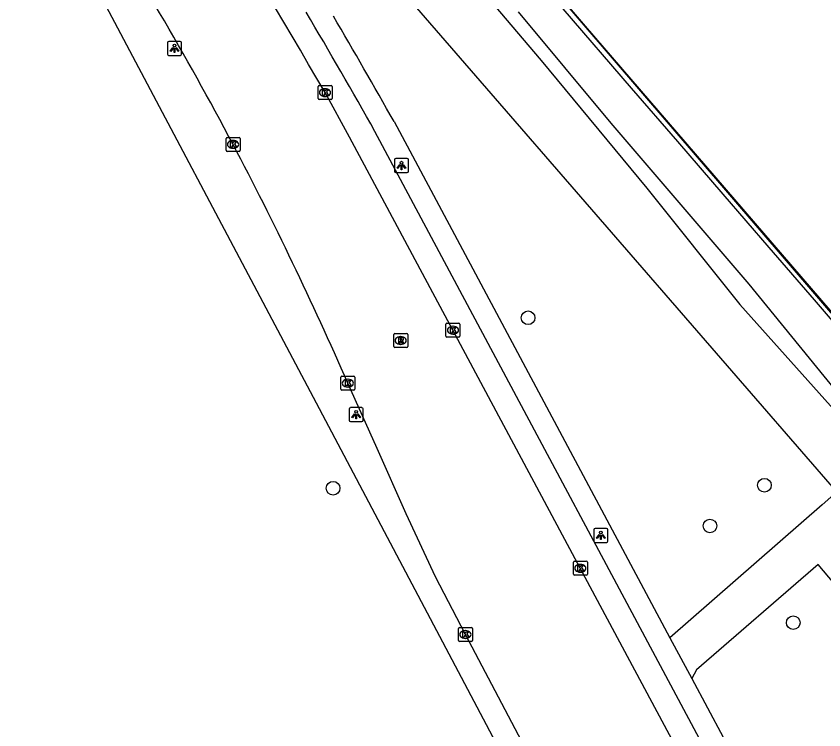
# Model space of a CAD drawing. Extents: x 158797 to 159887, y 384318 to 385255.
# Drawn here: x 159763.1 to 159820.9, y 384572.9 to 384624 of the extents above; entities that cross this region are included whole.
import ezdxf

# ---------------------------------------------------------------- set-up
doc = ezdxf.new("R2010")
doc.units = 0
for name, color, linetype in [('IMGEO_Boom', 7, 'Continuous'), ('IMGEO_Grasland_overig', 7, 'Continuous'), ('IMGEO_Hek', 7, 'Continuous'), ('IMGEO_Kolk', 7, 'Continuous'), ('IMGEO_Lichtpunt', 7, 'Continuous'), ('IMGEO_Muur', 7, 'Continuous'), ('IMGEO_Perron', 7, 'Continuous'), ('IMGEO_Rijbaan_lokaal_open', 7, 'Continuous'), ('IMGEO_Rioolput', 7, 'Continuous'), ('IMGEO_Voetpad_open', 7, 'Continuous')]:
    doc.layers.add(name, color=color, linetype=linetype)

msp = doc.modelspace()

# ---------------------------------------------------------------- linework, layer by layer
at = {"layer": 'IMGEO_Boom'}
for centre in [(159799.73, 384602.423), (159785.767, 384590.223), (159816.655, 384590.441), (159812.757, 384587.522), (159818.72, 384580.6)]:
    msp.add_circle(centre, 0.489, dxfattribs=at)
at = {"layer": 'IMGEO_Grasland_overig'}
for points in [[(159821.851, 384589.975), (159692.544, 384738.902), (159691.041, 384740.633), (159689.55, 384742.43)], [(159794.71, 384627.882), (159800.673, 384620.839), (159808.242, 384611.714), (159814.895, 384603.367), (159840.663, 384574.596), (159839.629, 384576.492), (159835.814, 384581.099), (159829.56, 384588.494), (159821.674, 384597.337), (159815.556, 384604.822), (159805.673, 384616.351), (159799.047, 384624.34)]]:
    msp.add_lwpolyline(points, dxfattribs=at)
at = {"layer": 'IMGEO_Hek'}
for points in [[(159853.429, 384564.827), (159850.644, 384568.09), (159849.87, 384569.001), (159845.873, 384573.626), (159846.296, 384573.969), (159839.059, 384582.422), (159832.553, 384589.966), (159827.397, 384596.055), (159822.115, 384602.101), (159810.383, 384615.724), (159803.846, 384623.314), (159797.34, 384630.9), (159789.523, 384639.955), (159781.636, 384649.135), (159772.484, 384659.756), (159764.677, 384668.819), (159754.3, 384680.893), (159745.14, 384691.56), (159734.704, 384703.729), (159725.475, 384714.397)], [(159845.918, 384573.811), (159841.186, 384579.3), (159831.63, 384590.428), (159830.023, 384592.31), (159827.086, 384595.766), (159823.504, 384599.899), (159820.247, 384603.707), (159816.991, 384607.468), (159813.691, 384611.281), (159810.454, 384615.042), (159807.137, 384618.869), (159802.252, 384624.545)]]:
    msp.add_lwpolyline(points, dxfattribs=at)
at = {"layer": 'IMGEO_Kolk'}
for p, q in [((159784.691, 384618.121), (159784.691, 384618.973)), ((159784.766, 384619.047), (159785.618, 384619.047)), ((159785.179, 384618.827), (159785.204, 384618.827)), ((159785.692, 384618.973), (159785.692, 384618.121)), ((159785.202, 384618.267), (159785.177, 384618.267)), ((159785.618, 384618.047), (159784.766, 384618.047)), ((159778.178, 384615.341), (159779.03, 384615.341)), ((159778.103, 384614.415), (159778.103, 384615.267)), ((159778.591, 384615.121), (159778.616, 384615.121)), ((159779.104, 384615.267), (159779.104, 384614.415)), ((159779.03, 384614.341), (159778.178, 384614.341)), ((159778.614, 384614.561), (159778.589, 384614.561)), ((159793.924, 384602.035), (159794.776, 384602.035)), ((159793.849, 384601.109), (159793.849, 384601.961)), ((159794.337, 384601.815), (159794.362, 384601.815)), ((159794.85, 384601.961), (159794.85, 384601.109)), ((159794.776, 384601.035), (159793.924, 384601.035)), ((159794.36, 384601.255), (159794.335, 384601.255)), ((159786.324, 384597.317), (159786.324, 384598.169)), ((159786.399, 384598.243), (159787.251, 384598.243)), ((159786.812, 384598.023), (159786.837, 384598.023)), ((159787.325, 384598.169), (159787.325, 384597.317)), ((159786.835, 384597.463), (159786.81, 384597.463)), ((159787.251, 384597.243), (159786.399, 384597.243)), ((159802.973, 384584.068), (159802.973, 384584.92)), ((159803.048, 384584.994), (159803.9, 384584.994)), ((159803.461, 384584.774), (159803.486, 384584.774)), ((159803.974, 384584.92), (159803.974, 384584.068)), ((159803.484, 384584.214), (159803.459, 384584.214)), ((159803.9, 384583.994), (159803.048, 384583.994)), ((159794.741, 384579.328), (159794.741, 384580.18)), ((159794.816, 384580.254), (159795.668, 384580.254)), ((159795.742, 384580.18), (159795.742, 384579.328)), ((159795.252, 384579.474), (159795.227, 384579.474)), ((159795.229, 384580.034), (159795.254, 384580.034)), ((159795.668, 384579.254), (159794.816, 384579.254))]:
    msp.add_line(p, q, dxfattribs=at)
for points in [[(159784.691, 384618.121), (159784.691, 384618.973)], [(159784.766, 384619.047), (159785.618, 384619.047)], [(159785.692, 384618.973), (159785.692, 384618.121)], [(159785.012, 384618.747), (159785.135, 384618.747), (159785.135, 384618.596), (159785.265, 384618.747), (159785.429, 384618.747), (159785.283, 384618.596), (159785.436, 384618.347), (159785.284, 384618.347), (159785.199, 384618.511), (159785.135, 384618.444), (159785.135, 384618.347), (159785.012, 384618.347), (159785.012, 384618.747)], [(159785.618, 384618.047), (159784.766, 384618.047)], [(159778.178, 384615.341), (159779.03, 384615.341)], [(159778.103, 384614.415), (159778.103, 384615.267)], [(159778.424, 384615.041), (159778.547, 384615.041), (159778.547, 384614.89), (159778.677, 384615.041), (159778.841, 384615.041), (159778.695, 384614.89), (159778.848, 384614.641), (159778.696, 384614.641), (159778.611, 384614.805), (159778.547, 384614.738), (159778.547, 384614.641), (159778.424, 384614.641), (159778.424, 384615.041)], [(159779.104, 384615.267), (159779.104, 384614.415)], [(159779.03, 384614.341), (159778.178, 384614.341)], [(159793.924, 384602.035), (159794.776, 384602.035)], [(159793.849, 384601.109), (159793.849, 384601.961)], [(159794.17, 384601.735), (159794.293, 384601.735), (159794.293, 384601.584), (159794.423, 384601.735), (159794.587, 384601.735), (159794.441, 384601.584), (159794.594, 384601.335), (159794.442, 384601.335), (159794.357, 384601.499), (159794.293, 384601.432), (159794.293, 384601.335), (159794.17, 384601.335), (159794.17, 384601.735)], [(159794.85, 384601.961), (159794.85, 384601.109)], [(159794.776, 384601.035), (159793.924, 384601.035)], [(159786.324, 384597.317), (159786.324, 384598.169)], [(159786.399, 384598.243), (159787.251, 384598.243)], [(159787.325, 384598.169), (159787.325, 384597.317)], [(159786.645, 384597.943), (159786.768, 384597.943), (159786.768, 384597.792), (159786.898, 384597.943), (159787.062, 384597.943), (159786.916, 384597.792), (159787.069, 384597.543), (159786.917, 384597.543), (159786.832, 384597.707), (159786.768, 384597.64), (159786.768, 384597.543), (159786.645, 384597.543), (159786.645, 384597.943)], [(159787.251, 384597.243), (159786.399, 384597.243)], [(159802.973, 384584.068), (159802.973, 384584.92)], [(159803.048, 384584.994), (159803.9, 384584.994)], [(159803.294, 384584.694), (159803.417, 384584.694), (159803.417, 384584.543), (159803.547, 384584.694), (159803.711, 384584.694), (159803.565, 384584.543), (159803.718, 384584.294), (159803.566, 384584.294), (159803.481, 384584.458), (159803.417, 384584.391), (159803.417, 384584.294), (159803.294, 384584.294), (159803.294, 384584.694)], [(159803.974, 384584.92), (159803.974, 384584.068)], [(159803.9, 384583.994), (159803.048, 384583.994)], [(159794.741, 384579.328), (159794.741, 384580.18)], [(159794.816, 384580.254), (159795.668, 384580.254)], [(159795.742, 384580.18), (159795.742, 384579.328)], [(159795.062, 384579.954), (159795.185, 384579.954), (159795.185, 384579.803), (159795.315, 384579.954), (159795.479, 384579.954), (159795.333, 384579.803), (159795.486, 384579.554), (159795.334, 384579.554), (159795.249, 384579.718), (159795.185, 384579.651), (159795.185, 384579.554), (159795.062, 384579.554), (159795.062, 384579.954)], [(159795.668, 384579.254), (159794.816, 384579.254)]]:
    msp.add_lwpolyline(points, dxfattribs=at)
for centre, start, end in [((159784.768, 384618.971), 91.55205, 178.44795), ((159784.768, 384618.971), 91.55205, 178.44795), ((159785.616, 384618.971), 1.55205, 88.44795), ((159785.616, 384618.971), 1.55205, 88.44795), ((159784.768, 384618.123), 181.55205, 268.44795), ((159784.768, 384618.123), 181.55205, 268.44795), ((159785.616, 384618.123), 271.55205, 358.44795), ((159785.616, 384618.123), 271.55205, 358.44795), ((159778.18, 384615.265), 91.55205, 178.44795), ((159778.18, 384615.265), 91.55205, 178.44795), ((159779.028, 384615.265), 1.55205, 88.44795), ((159779.028, 384615.265), 1.55205, 88.44795), ((159778.18, 384614.417), 181.55205, 268.44795), ((159778.18, 384614.417), 181.55205, 268.44795), ((159779.028, 384614.417), 271.55205, 358.44795), ((159779.028, 384614.417), 271.55205, 358.44795), ((159793.926, 384601.959), 91.55205, 178.44795), ((159793.926, 384601.959), 91.55205, 178.44795), ((159794.774, 384601.959), 1.55205, 88.44795), ((159794.774, 384601.959), 1.55205, 88.44795), ((159793.926, 384601.111), 181.55205, 268.44795), ((159793.926, 384601.111), 181.55205, 268.44795), ((159794.774, 384601.111), 271.55205, 358.44795), ((159794.774, 384601.111), 271.55205, 358.44795), ((159786.401, 384598.167), 91.55205, 178.44795), ((159786.401, 384598.167), 91.55205, 178.44795), ((159787.249, 384598.167), 1.55205, 88.44795), ((159787.249, 384598.167), 1.55205, 88.44795), ((159786.401, 384597.319), 181.55205, 268.44795), ((159786.401, 384597.319), 181.55205, 268.44795), ((159787.249, 384597.319), 271.55205, 358.44795), ((159787.249, 384597.319), 271.55205, 358.44795), ((159803.05, 384584.918), 91.55205, 178.44795), ((159803.05, 384584.918), 91.55205, 178.44795), ((159803.898, 384584.918), 1.55205, 88.44795), ((159803.898, 384584.918), 1.55205, 88.44795), ((159803.05, 384584.07), 181.55205, 268.44795), ((159803.05, 384584.07), 181.55205, 268.44795), ((159803.898, 384584.07), 271.55205, 358.44795), ((159803.898, 384584.07), 271.55205, 358.44795), ((159794.818, 384580.178), 91.55205, 178.44795), ((159794.818, 384580.178), 91.55205, 178.44795), ((159795.666, 384580.178), 1.55205, 88.44795), ((159795.666, 384580.178), 1.55205, 88.44795), ((159794.818, 384579.33), 181.55205, 268.44795), ((159794.818, 384579.33), 181.55205, 268.44795), ((159795.666, 384579.33), 271.55205, 358.44795), ((159795.666, 384579.33), 271.55205, 358.44795)]:
    msp.add_arc(centre, 0.0765, start, end, dxfattribs=at)
for centre, major_axis, ratio, start_param, end_param in [((159785.178, 384618.547), (-0.387, 0.002), 0.722429, 4.712389, 7.853982), ((159785.203, 384618.547), (-0.39, 0.002), 0.717154, 1.570796, 4.712389), ((159778.59, 384614.841), (-0.387, 0.002), 0.722429, 4.712389, 7.853982), ((159778.615, 384614.841), (-0.39, 0.002), 0.717154, 1.570796, 4.712389), ((159794.336, 384601.535), (-0.387, 0.002), 0.722429, 4.712389, 7.853982), ((159794.361, 384601.535), (-0.39, 0.002), 0.717154, 1.570796, 4.712389), ((159786.811, 384597.743), (-0.387, 0.002), 0.722429, 4.712389, 7.853982), ((159786.836, 384597.743), (-0.39, 0.002), 0.717154, 1.570796, 4.712389), ((159803.46, 384584.494), (-0.387, 0.002), 0.722429, 4.712389, 7.853982), ((159803.485, 384584.494), (-0.39, 0.002), 0.717154, 1.570796, 4.712389), ((159795.228, 384579.754), (-0.387, 0.002), 0.722429, 4.712389, 7.853982), ((159795.253, 384579.754), (-0.39, 0.002), 0.717154, 1.570796, 4.712389)]:
    msp.add_ellipse(centre, major_axis=major_axis, ratio=ratio, start_param=start_param, end_param=end_param, dxfattribs=at)
at = {"layer": 'IMGEO_Lichtpunt'}
for p, q in [((159773.914, 384622.113), (159773.914, 384621.306)), ((159773.914, 384622.113), (159773.914, 384621.306)), ((159774.816, 384622.208), (159774.008, 384622.208)), ((159774.816, 384622.208), (159774.008, 384622.208)), ((159774.91, 384621.306), (159774.91, 384622.113)), ((159774.91, 384621.306), (159774.91, 384622.113)), ((159774.008, 384621.212), (159774.816, 384621.212)), ((159774.008, 384621.212), (159774.816, 384621.212)), ((159790.163, 384613.731), (159790.163, 384612.924)), ((159790.163, 384613.731), (159790.163, 384612.924)), ((159791.065, 384613.826), (159790.257, 384613.826)), ((159791.065, 384613.826), (159790.257, 384613.826)), ((159791.159, 384612.924), (159791.159, 384613.731)), ((159791.159, 384612.924), (159791.159, 384613.731)), ((159790.257, 384612.83), (159791.065, 384612.83)), ((159790.257, 384612.83), (159791.065, 384612.83)), ((159786.924, 384595.897), (159786.924, 384595.09)), ((159786.924, 384595.897), (159786.924, 384595.09)), ((159787.826, 384595.992), (159787.018, 384595.992)), ((159787.826, 384595.992), (159787.018, 384595.992)), ((159787.92, 384595.09), (159787.92, 384595.897)), ((159787.92, 384595.09), (159787.92, 384595.897)), ((159787.018, 384594.996), (159787.826, 384594.996)), ((159787.018, 384594.996), (159787.826, 384594.996)), ((159804.447, 384587.252), (159804.447, 384586.445)), ((159804.447, 384587.252), (159804.447, 384586.445)), ((159805.349, 384587.347), (159804.541, 384587.347)), ((159805.349, 384587.347), (159804.541, 384587.347)), ((159805.443, 384586.445), (159805.443, 384587.252)), ((159805.443, 384586.445), (159805.443, 384587.252)), ((159804.541, 384586.351), (159805.349, 384586.351)), ((159804.541, 384586.351), (159805.349, 384586.351))]:
    msp.add_line(p, q, dxfattribs=at)
for points in [[(159774.288, 384621.777), (159774.327, 384621.749), (159774.139, 384621.487), (159774.101, 384621.514), (159774.288, 384621.777)], [(159774.39, 384621.729), (159774.437, 384621.729), (159774.437, 384621.407), (159774.39, 384621.407), (159774.39, 384621.729)], [(159774.5, 384621.749), (159774.538, 384621.776), (159774.725, 384621.514), (159774.686, 384621.486), (159774.5, 384621.749)], [(159790.537, 384613.395), (159790.576, 384613.367), (159790.388, 384613.105), (159790.35, 384613.132), (159790.537, 384613.395)], [(159790.639, 384613.347), (159790.686, 384613.347), (159790.686, 384613.025), (159790.639, 384613.025), (159790.639, 384613.347)], [(159790.749, 384613.367), (159790.787, 384613.394), (159790.974, 384613.132), (159790.935, 384613.104), (159790.749, 384613.367)], [(159787.298, 384595.561), (159787.337, 384595.533), (159787.149, 384595.271), (159787.111, 384595.298), (159787.298, 384595.561)], [(159787.4, 384595.513), (159787.447, 384595.513), (159787.447, 384595.191), (159787.4, 384595.191), (159787.4, 384595.513)], [(159787.51, 384595.533), (159787.548, 384595.56), (159787.735, 384595.298), (159787.696, 384595.27), (159787.51, 384595.533)], [(159804.821, 384586.916), (159804.86, 384586.888), (159804.672, 384586.626), (159804.634, 384586.653), (159804.821, 384586.916)], [(159804.923, 384586.868), (159804.97, 384586.868), (159804.97, 384586.546), (159804.923, 384586.546), (159804.923, 384586.868)], [(159805.033, 384586.888), (159805.071, 384586.915), (159805.258, 384586.653), (159805.219, 384586.625), (159805.033, 384586.888)]]:
    msp.add_lwpolyline(points, dxfattribs=at)
for centre in [(159774.413, 384621.911), (159790.662, 384613.529), (159787.423, 384595.695), (159804.946, 384587.05)]:
    msp.add_circle(centre, 0.0994, dxfattribs=at)
for centre, start, end in [((159774.008, 384622.113), 90, 180), ((159774.008, 384622.113), 90, 180), ((159774.816, 384622.113), 0, 90), ((159774.816, 384622.113), 0, 90), ((159774.008, 384621.306), 180, 270), ((159774.008, 384621.306), 180, 270), ((159774.816, 384621.306), 270, 0), ((159774.816, 384621.306), 270, 360), ((159790.257, 384613.731), 90, 180), ((159790.257, 384613.731), 90, 180), ((159791.065, 384613.731), 0, 90), ((159791.065, 384613.731), 0, 90), ((159790.257, 384612.924), 180, 270), ((159790.257, 384612.924), 180, 270), ((159791.065, 384612.924), 270, 0), ((159791.065, 384612.924), 270, 360), ((159787.018, 384595.897), 90, 180), ((159787.018, 384595.897), 90, 180), ((159787.826, 384595.897), 0, 90), ((159787.826, 384595.897), 0, 90), ((159787.018, 384595.09), 180, 270), ((159787.018, 384595.09), 180, 270), ((159787.826, 384595.09), 270, 0), ((159787.826, 384595.09), 270, 360), ((159804.541, 384587.252), 90, 180), ((159804.541, 384587.252), 90, 180), ((159805.349, 384587.252), 0, 90), ((159805.349, 384587.252), 0, 90), ((159804.541, 384586.445), 180, 270), ((159804.541, 384586.445), 180, 270), ((159805.349, 384586.445), 270, 0), ((159805.349, 384586.445), 270, 360)]:
    msp.add_arc(centre, 0.0946, start, end, dxfattribs=at)
at = {"layer": 'IMGEO_Muur'}
msp.add_lwpolyline([(159671.056, 384779.718), (159670.365, 384779.124), (159713.025, 384728.986), (159842.606, 384578.109), (159846.161, 384573.938), (159845.787, 384573.606), (159853.257, 384564.81)], dxfattribs=at)
at = {"layer": 'IMGEO_Perron'}
msp.add_lwpolyline([(159671.056, 384779.718), (159670.365, 384779.124), (159685.405, 384761.4), (159713.025, 384728.986), (159843.554, 384576.997)], dxfattribs=at)
at = {"layer": 'IMGEO_Rijbaan_lokaal_open'}
for points in [[(159817.377, 384558.449), (159812.892, 384566.917), (159803.472, 384584.493), (159794.35, 384601.534), (159786.953, 384615.364), (159785.191, 384618.547)], [(159809.444, 384552.836), (159809.18, 384553.327), (159804.488, 384562.218), (159795.241, 384579.753), (159793.112, 384583.888), (159791.001, 384588.381), (159788.915, 384593.063), (159786.826, 384597.744)]]:
    msp.add_lwpolyline(points, dxfattribs=at)
for centre, radius, start, end in [((159443.233, 384421.386), 394.725, 29.96632, 35.39586), ((159538.927, 384487.144), 271.574, 28.04825, 32.60001), ((159536.451, 384487.885), 273.417, 23.69081, 27.66722)]:
    msp.add_arc(centre, radius, start, end, dxfattribs=at)
at = {"layer": 'IMGEO_Rioolput'}
for p, q in [((159790.107, 384600.374), (159790.107, 384601.226)), ((159790.182, 384601.3), (159791.034, 384601.3)), ((159790.595, 384601.08), (159790.62, 384601.08)), ((159791.108, 384601.226), (159791.108, 384600.374)), ((159791.034, 384600.3), (159790.182, 384600.3)), ((159790.618, 384600.52), (159790.593, 384600.52))]:
    msp.add_line(p, q, dxfattribs=at)
for points in [[(159790.107, 384600.374), (159790.107, 384601.226)], [(159790.182, 384601.3), (159791.034, 384601.3)], [(159790.696, 384600.998), (159790.444, 384601), (159790.444, 384600.6)], [(159790.622, 384600.919), (159790.568, 384600.919), (159790.568, 384600.838)], [(159791.108, 384601.226), (159791.108, 384600.374)], [(159791.034, 384600.3), (159790.182, 384600.3)], [(159790.444, 384600.6), (159790.568, 384600.6), (159790.568, 384600.762), (159790.579, 384600.762)], [(159790.568, 384600.838), (159790.62, 384600.838)], [(159790.626, 384600.733), (159790.697, 384600.6), (159790.837, 384600.6), (159790.772, 384600.726)]]:
    msp.add_lwpolyline(points, dxfattribs=at)
for centre, radius, start, end in [((159790.184, 384601.224), 0.0765, 91.55205, 178.44795), ((159790.184, 384601.224), 0.0765, 91.55205, 178.44795), ((159790.628, 384600.823), 0.0964, 77.00612, 93.18647), ((159790.642, 384600.88), 0.0378, 276.66336, 79.67722), ((159790.695, 384600.888), 0.109, 350.36119, 89.41601), ((159790.693, 384600.888), 0.112, 277.58423, 350.98172), ((159791.032, 384601.224), 0.0765, 1.55205, 88.44795), ((159791.032, 384601.224), 0.0765, 1.55205, 88.44795), ((159790.184, 384600.376), 0.0765, 181.55205, 268.44795), ((159790.184, 384600.376), 0.0765, 181.55205, 268.44795), ((159790.578, 384600.709), 0.0533, 26.02933, 88.69889), ((159790.604, 384601.027), 0.19, 274.7715, 282.96867), ((159790.677, 384600.673), 0.108, 29.51342, 73.79051), ((159791.032, 384600.376), 0.0765, 271.55205, 358.44795), ((159791.032, 384600.376), 0.0765, 271.55205, 358.44795)]:
    msp.add_arc(centre, radius, start, end, dxfattribs=at)
for centre, major_axis, ratio, start_param, end_param in [((159790.594, 384600.8), (-0.387, 0.002), 0.722429, 4.712389, 7.853982), ((159790.619, 384600.8), (-0.39, 0.002), 0.717154, 1.570796, 4.712389)]:
    msp.add_ellipse(centre, major_axis=major_axis, ratio=ratio, start_param=start_param, end_param=end_param, dxfattribs=at)
at = {"layer": 'IMGEO_Voetpad_open'}
for points in [[(159695.034, 384716.215), (159757.713, 384644.16), (159767.158, 384629.206), (159784.543, 384596.335), (159794.051, 384578.381), (159807.686, 384552.565)], [(159790.133, 384616.471), (159809.886, 384579.517)], [(159817.514, 384561.97), (159788.767, 384615.764)], [(159821.851, 384589.975), (159820.801, 384589.038), (159809.886, 384579.517)], [(159841.436, 384559.923), (159820.515, 384584.77), (159811.801, 384577.23), (159811.446, 384576.599)], [(159809.886, 384579.517), (159811.446, 384576.599)], [(159811.446, 384576.599), (159820.426, 384559.798), (159820.045, 384559.615), (159829.396, 384542.252)]]:
    msp.add_lwpolyline(points, dxfattribs=at)
for centre, radius, start, end in [((159367.405, 384378.553), 483.545, 29.37787, 30.5459), ((159247.288, 384309.435), 623.66, 29.492699, 30.292553)]:
    msp.add_arc(centre, radius, start, end, dxfattribs=at)

doc.saveas('drawing.dxf')
